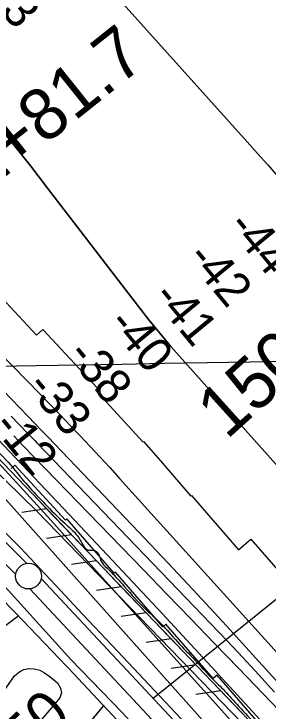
# Model space of a CAD drawing. Extents: x 3887375 to 3925618, y 296674 to 322633.
# Drawn here: x 3896979 to 3897472, y 307586 to 308942 of the extents above; entities that cross this region are included whole.
import ezdxf

# ---------------------------------------------------------------- set-up
doc = ezdxf.new("R2010")
doc.units = 0
for name, color, linetype in [('V-GRID-MAJR', 7, 'Continuous'), ('V-LEVE-TOET', 7, 'Continuous'), ('V-RIVR-EDGE', 7, 'Continuous'), ('V-RIVR-RANG', 7, 'Continuous'), ('V-RIVR-RANG-IDEN', 7, 'Continuous'), ('V-ROAD-CNTR', 7, 'Continuous'), ('V-RRAP-FSHR', 7, 'Continuous'), ('V-RRAP-RVMT', 7, 'Continuous'), ('V-SITE-VEGE', 7, 'Continuous'), ('V-SURV-IDEN', 7, 'Continuous'), ('V-SURV-LINE', 7, 'Continuous'), ('V-TOPO-DPTH', 7, 'Continuous'), ('V-TOPO-MAJR', 7, 'Continuous'), ('V-TOPO-MINR', 7, 'Continuous'), ('V-TOPO-WATR', 7, 'Continuous')]:
    doc.layers.add(name, color=color, linetype=linetype)

msp = doc.modelspace()

# ---------------------------------------------------------------- linework, layer by layer
at = {"layer": 'V-GRID-MAJR'}
msp.add_spline([(3891546.068, 308165.905), (3896856.111, 308255.118), (3902166.142, 308345.103), (3907476.16, 308435.86100000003), (3912786.164, 308527.391), (3918096.1550000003, 308619.693), (3923406.132, 308712.768), (3923406.133, 308712.768)], degree=3, dxfattribs=at)
at = {"layer": 'V-LEVE-TOET'}
for points in [[(3895834.751, 308967.37200000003), (3895918.727, 308876.164), (3896003.645, 308793.339), (3896100.247, 308693.234), (3896231.159, 308562.439), (3896328.759, 308462.142), (3896447.465, 308337.249), (3896533.248, 308244.456), (3896644.659, 308136.871), (3896757.2660000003, 308029.291), (3896850.6240000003, 307936.947), (3896967.082, 307820.616), (3897089.241, 307686.17100000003), (3897188.657, 307582.696), (3897277.253, 307486.53), (3897361.926, 307399.157)], [(3897628.059, 307220.477), (3897521.508, 307335.128), (3897424.576, 307438.308), (3897303.191, 307570.564), (3897169.651, 307712.922), (3897111.574, 307774.393), (3897068.914, 307820.254), (3896991.6040000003, 307903.276), (3896953.772, 307940.816), (3896894.734, 307997.31), (3896828.076, 308063.49700000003), (3896761.217, 308129.88300000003), (3896689.75, 308201.409), (3896624.291, 308266.411), (3896558.039, 308331.408), (3896467.953, 308421.707), (3896374.063, 308516.156), (3896282.171, 308609.22500000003), (3896193.8740000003, 308699.735), (3896084.361, 308810.98600000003), (3895985.85, 308912.764), (3895925.7860000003, 308973.825)]]:
    msp.add_lwpolyline(points, dxfattribs=at)
at = {"layer": 'V-RIVR-EDGE'}
msp.add_spline([(3894498.0452971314, 310522.4166602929), (3894530.032070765, 310496.11335461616), (3894553.7751328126, 310474.6867687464), (3894579.9415444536, 310451.31165643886), (3894614.827691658, 310419.1735788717), (3894633.236022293, 310400.67398554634), (3894662.7898397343, 310372.4341616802), (3894685.082014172, 310353.4393311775), (3894692.3508621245, 310347.10812128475), (3894709.7867307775, 310328.1252990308), (3894746.5889821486, 310285.29854543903), (3894785.8434029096, 310252.17839929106), (3894809.574456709, 310225.8955076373), (3894830.406136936, 310205.4473878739), (3894852.706717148, 310189.8519714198), (3894866.7455734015, 310171.8488160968), (3894915.1813438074, 310120.2518922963), (3894950.0566835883, 310083.7431395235), (3894971.372793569, 310062.80818835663), (3894998.9960969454, 310039.4294735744), (3895025.1649102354, 310017.0256224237), (3895052.785811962, 309992.6756464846), (3895092.9934815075, 309952.2686400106), (3895110.913779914, 309932.7989863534), (3895141.435256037, 309903.0998691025), (3895188.910572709, 309855.87602215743), (3895222.8194546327, 309821.31219334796), (3895255.7510712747, 309784.3226132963), (3895319.21617229, 309722.49022177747), (3895350.698102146, 309688.4180276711), (3895358.438170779, 309676.25805001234), (3895364.73455675, 309669.4436111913), (3895374.917188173, 309663.10519634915), (3895388.969253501, 309650.44397738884), (3895410.7673915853, 309628.0509336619), (3895448.536100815, 309583.27925610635), (3895480.515669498, 309554.06216695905), (3895503.761092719, 309527.78047613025), (3895533.8005407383, 309499.5394514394), (3895577.396816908, 309454.75336398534), (3895606.9482326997, 309425.5422789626), (3895653.45348904, 309378.80646424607), (3895685.917487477, 309349.1025436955), (3895719.8263694, 309314.53871488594), (3895749.3789860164, 309285.81326044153), (3895790.550711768, 309242.49006884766), (3895837.0559681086, 309195.7542541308), (3895863.687596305, 309164.12222116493), (3895900.019827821, 309127.6098659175), (3895944.0981320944, 309081.3656859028), (3895955.726847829, 309070.65299338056), (3895974.626813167, 309054.58035212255), (3896002.2549198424, 309033.1441596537), (3896032.777596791, 309003.93067298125), (3896062.8086390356, 308972.2902342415), (3896082.6654556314, 308950.3876243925), (3896119.4785144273, 308911.9315460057), (3896139.3413351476, 308892.4570890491), (3896151.960525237, 308889.5120841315), (3896163.1156186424, 308883.6568982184), (3896167.947907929, 308873.93227840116), (3896170.347241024, 308862.27114039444), (3896184.386097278, 308844.2679850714), (3896211.0261312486, 308816.0353661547), (3896224.1237469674, 308810.17537694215), (3896236.7309288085, 308802.3740662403), (3896249.80452803, 308786.8014654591), (3896255.6068776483, 308776.58881341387), (3896270.636208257, 308766.353345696), (3896280.3163975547, 308753.2173035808), (3896295.8169488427, 308737.15306809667), (3896375.273035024, 308661.19776258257), (3896425.1668979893, 308610.08286688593), (3896464.405708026, 308570.6495232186), (3896519.631900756, 308515.6363738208), (3896548.689280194, 308483.0270755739), (3896563.2197711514, 308467.45087231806), (3896597.6094803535, 308430.9433203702), (3896635.889037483, 308396.3686841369), (3896666.408111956, 308365.6983057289), (3896681.4230326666, 308349.6352710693), (3896712.431340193, 308320.42058357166), (3896746.3438245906, 308287.3136464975), (3896777.3569354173, 308260.04148131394), (3896801.578423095, 308235.6999111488), (3896820.467581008, 308215.25659468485), (3896842.757353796, 308195.29050302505), (3896851.4638802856, 308181.18560140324), (3896882.4637820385, 308148.5714998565), (3896918.8068209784, 308116.42981981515), (3896962.8959326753, 308074.55631500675), (3896997.759264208, 308033.19125644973), (3897029.2399932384, 307998.6334317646), (3897042.3183957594, 307985.0033532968), (3897083.4997281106, 307945.5652063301), (3897107.2283802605, 307918.31105351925), (3897123.206156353, 307898.84620316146), (3897130.0049844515, 307898.82939161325), (3897142.131339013, 307892.9718040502), (3897145.9899654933, 307882.27832472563), (3897149.854596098, 307874.0129982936), (3897162.932998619, 307860.38291982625), (3897188.6041730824, 307833.12396371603), (3897229.287866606, 307788.8307117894), (3897267.562620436, 307752.3135532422), (3897300.4954379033, 307715.8096037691), (3897334.4019181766, 307680.2745138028), (3897361.525181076, 307651.06943290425), (3897384.779010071, 307628.18715612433), (3897411.4166423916, 307598.9832760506), (3897445.8087532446, 307563.44698525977), (3897494.2565318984, 307516.70636724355), (3897543.1719287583, 307462.680089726), (3897584.8268834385, 307418.3844361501), (3897609.048371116, 307394.0428659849), (3897646.8326910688, 307355.58438594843), (3897678.806255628, 307323.93914390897), (3897715.145692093, 307290.3405721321), (3897751.9623533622, 307253.34138548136), (3897766.9748724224, 307236.30708966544), (3897837.6848048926, 307158.43087668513), (3897886.6002017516, 307104.4045991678), (3897935.9964258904, 307048.4345985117), (3897965.538235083, 307015.33846886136), (3898010.590202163, 306970.0631483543), (3898027.5356369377, 306949.1390046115), (3898044.9859154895, 306935.9837492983), (3898063.871470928, 306914.0835410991), (3898089.0462073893, 306882.45511060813), (3898117.1443339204, 306854.7045197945), (3898160.2333646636, 306801.178282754), (3898195.5919333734, 306763.6970679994), (3898235.7911971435, 306719.8906474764), (3898261.4647732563, 306693.6029525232), (3898297.295763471, 306650.77860058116), (3898332.6519305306, 306612.3261246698), (3898369.936210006, 306568.04127851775), (3898397.5354968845, 306534.94995216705), (3898422.230606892, 306505.7508753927), (3898462.8986896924, 306455.144425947), (3898495.342274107, 306417.18478556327), (3898521.965496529, 306382.15333854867), (3898601.3675455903, 306284.34465700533), (3898652.2206614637, 306228.37105387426), (3898693.3731740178, 306177.2777730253), (3898729.680188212, 306130.5671756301), (3898777.132689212, 306074.11634769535), (3898825.5480455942, 306014.2637040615), (3898848.788665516, 305986.03949091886), (3898903.9812351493, 305917.42868532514), (3898957.2456923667, 305854.65024997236), (3898984.350942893, 305818.16071039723), (3899049.7297464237, 305744.668381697), (3899107.844505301, 305679.449785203), (3899129.143803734, 305651.7160059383), (3899142.688623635, 305630.3146373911), (3899156.2406484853, 305611.82705231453), (3899175.1214006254, 305587.98432180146), (3899224.0259900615, 305529.58736907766), (3899255.9887471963, 305493.57145183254), (3899288.902351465, 305449.29741310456), (3899312.614192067, 305415.2444321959), (3899375.5528344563, 305336.9018018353), (3899410.9029973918, 305296.02117303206), (3899442.846541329, 305252.2351665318), (3899470.4278158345, 305211.85938150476), (3899531.4239359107, 305133.52155444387), (3899579.3476575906, 305071.24195874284), (3899616.143904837, 305025.987052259), (3899647.125794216, 304986.0884920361), (3899690.6968530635, 304931.10416243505), (3899729.4128069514, 304876.6174716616), (3899753.6210855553, 304846.93396513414), (3899770.555712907, 304821.6391461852), (3899817.4985668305, 304755.47690750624), (3899845.5606686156, 304713.1573993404), (3899868.2964447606, 304677.16429776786), (3899889.598144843, 304650.40177965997), (3899911.385475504, 304623.6380607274), (3899955.443365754, 304569.13816087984), (3899987.390512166, 304526.80904611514), (3900012.5628469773, 304494.20935446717), (3900025.6304420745, 304476.20860079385), (3900037.2375429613, 304456.7545578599), (3900061.9434603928, 304431.92615629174), (3900070.665597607, 304424.1344521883), (3900074.526625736, 304414.4122340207), (3900074.987038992, 304404.21279104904), (3900073.0289059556, 304397.9043968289), (3900071.5491985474, 304388.6810183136), (3900071.537190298, 304383.8247125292), (3900075.895857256, 304378.9575993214), (3900087.053352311, 304374.0736745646), (3900096.2647225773, 304367.7376613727), (3900108.3922779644, 304362.3657043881), (3900117.112013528, 304353.6027391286), (3900140.840665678, 304326.34858631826), (3900165.540578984, 304299.0920318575), (3900226.0678800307, 304227.55423371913), (3900277.874244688, 304164.2937702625), (3900319.980006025, 304105.91362908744), (3900352.4103813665, 304062.6120523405), (3900384.364732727, 304023.1967210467), (3900411.4735857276, 303988.1640732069), (3900438.0992098, 303954.10388734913), (3900462.7991231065, 303926.84733288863), (3900556.2436308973, 303812.4923877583), (3900597.885376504, 303762.8547978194), (3900633.707960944, 303716.6310318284), (3900652.585110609, 303691.33140958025), (3900701.959719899, 303626.6200585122), (3900774.567744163, 303530.77071083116), (3900849.124294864, 303437.34471274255), (3900903.3516074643, 303371.16446169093), (3900928.0503199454, 303343.4222766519), (3900948.8687910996, 303317.63222052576), (3901001.1703929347, 303258.2556008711), (3901038.9475079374, 303216.8833373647), (3901074.776096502, 303173.0877242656), (3901092.1951536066, 303147.3060739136), (3901171.599604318, 303050.46865352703), (3901205.0048432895, 303008.62156686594), (3901238.4136847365, 302968.23137194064), (3901274.736309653, 302927.8339720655), (3901303.3044560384, 302893.7689829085), (3901343.9833462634, 302847.53320866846), (3901366.7311306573, 302816.3964128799), (3901404.4962374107, 302770.16784358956), (3901454.3804937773, 302715.1679032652), (3901507.1761319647, 302659.1894968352), (3901551.728058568, 302608.08781021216), (3901584.6584743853, 302570.6125995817), (3901650.022868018, 302491.29270393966), (3901680.985544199, 302443.62405446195), (3901717.7565741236, 302388.1709058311), (3901785.5227025, 302298.16113334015), (3901789.545615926, 302293.30135994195)], degree=3, dxfattribs=at)
at = {"layer": 'V-RIVR-RANG'}
msp.add_line((3897249.0865, 307610.6500999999), (3897684.4806, 307962.8319000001), dxfattribs=at)
at = {"layer": 'V-ROAD-CNTR'}
for points in [[(3896985.809988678, 307769.82143501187), (3896937.980084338, 307733.9465067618), (3896897.308165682, 307703.44856775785), (3896869.42422145, 307676.6256214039), (3896841.1942779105, 307639.63769537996), (3896814.353331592, 307600.6737733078), (3896766.0274282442, 307525.396923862), (3896717.007526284, 307449.9210748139), (3896673.9426124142, 307390.19219427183), (3896631.2546977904, 307331.39831185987), (3896589.512781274, 307262.780449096), (3896545.655868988, 307194.0705865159), (3896523.921912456, 307165.8456429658), (3896502.1679559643, 307138.38969787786), (3896480.69499891, 307111.81475102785), (3896459.522041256, 307085.2178042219), (3896434.91009048, 307053.4758677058)], [(3897850.153259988, 306850.22327421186), (3897084.499791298, 307668.9276367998)], [(3897152.49365531, 307596.22178221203), (3897098.9897623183, 307530.818913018)], [(3897151.221657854, 307594.66678532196), (3897098.9897623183, 307530.818913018)]]:
    msp.add_lwpolyline(points, dxfattribs=at)
msp.add_spline([(3897084.499791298, 307668.9276367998), (3896970.751018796, 307788.06339852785), (3896843.230273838, 307916.8021410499)], degree=3, dxfattribs=at)
at = {"layer": 'V-RRAP-FSHR'}
for p, q in [((3897042.009876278, 307979.3890158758), (3896993.736972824, 307972.026030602)), ((3897090.345779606, 307928.75811713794), (3897042.0738761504, 307921.39613186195)), ((3897138.681682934, 307878.12821839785), (3897090.4097794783, 307870.765233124)), ((3897187.0265862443, 307827.505319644), (3897138.755682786, 307820.13133439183)), ((3897235.374489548, 307776.886420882), (3897187.1035860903, 307769.51243562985)), ((3897283.722392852, 307726.2665221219), (3897235.4524893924, 307718.89253687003)), ((3897332.071296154, 307675.6476233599), (3897283.8003926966, 307668.27363810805)), ((3897380.4191994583, 307625.02872459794), (3897332.148296, 307617.6547393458))]:
    msp.add_line(p, q, dxfattribs=at)
for points in [[(3891468.3801939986, 312810.07568745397), (3891592.0727952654, 312735.4519346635), (3892299.9291799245, 312230.23286219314), (3893039.2100766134, 311719.2834857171), (3893631.647325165, 311277.1161893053), (3894117.748317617, 310846.0039969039), (3894636.9347501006, 310371.582748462), (3895241.9590066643, 309786.8254999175), (3895348.8175027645, 309658.2602517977), (3895604.3239350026, 309398.2523155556), (3896430.181983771, 308555.0599947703), (3897023.9360963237, 307973.7270022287), (3897641.5596489, 307335.0766336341), (3898033.6123852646, 306930.9099772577), (3898562.1827537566, 306317.86575268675), (3899280.352866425, 305434.2336238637), (3899629.702754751, 304981.51707944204), (3900046.186083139, 304414.8027109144), (3900422.653539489, 303959.3664224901), (3901188.7611882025, 303011.8039256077), (3901775.811333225, 302279.77679477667)], [(3900183.1925939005, 304271.30143206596), (3899817.129326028, 304740.59449347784), (3899520.9539183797, 305137.038700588), (3899332.2682957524, 305381.104212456), (3899099.2897617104, 305675.46662372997), (3898876.1442080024, 305945.2400841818), (3898643.9956723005, 306227.35351995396), (3898359.5472411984, 306569.4388357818), (3897911.754136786, 307067.92483880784), (3897531.5558971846, 307466.7920410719), (3897152.7776547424, 307863.3632479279), (3896930.6290990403, 308096.0567825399), (3896288.112384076, 308742.08049048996), (3895667.7076248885, 309363.70824723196), (3895267.0184262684, 309773.18442827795), (3894693.567573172, 310343.47228769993)], [(3897042.009876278, 307979.3890158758), (3897019.717920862, 308002.73896917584)], [(3897090.345779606, 307928.75811713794), (3897042.00887628, 307979.39001587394)], [(3897187.0265862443, 307827.505319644), (3897152.7776547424, 307863.3632479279), (3897138.681682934, 307878.12821839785), (3897090.344779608, 307928.759117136)], [(3897235.374489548, 307776.886420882), (3897187.025586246, 307827.50631964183)], [(3897283.722392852, 307726.2665221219), (3897235.374489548, 307776.88742087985)], [(3897332.071296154, 307675.6476233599), (3897283.722392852, 307726.26752212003)], [(3897380.4191994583, 307625.02872459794), (3897332.070296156, 307675.648623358)], [(3897422.9571143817, 307580.49181367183), (3897380.41819946, 307625.0297245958)]]:
    msp.add_lwpolyline(points, dxfattribs=at)
at = {"layer": 'V-RRAP-RVMT'}
for p, q in [((3896922.559000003, 308424.1430000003), (3897022.542000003, 308316.74400000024)), ((3897022.542000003, 308316.74400000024), (3897034.6600000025, 308327.9660000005)), ((3897034.660000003, 308327.96600000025), (3897140.971000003, 308213.8090000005)), ((3897140.971000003, 308213.8090000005), (3897136.9060000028, 308210.0070000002)), ((3897136.9060000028, 308210.0070000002), (3897228.966000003, 308109.37500000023)), ((3897228.966000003, 308109.37500000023), (3897229.962000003, 308110.22700000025)), ((3897229.962000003, 308110.22700000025), (3897263.236000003, 308072.33100000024)), ((3897263.236000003, 308072.33100000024), (3897322.254000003, 308003.9090000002)), ((3896980.360000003, 308064.19300000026), (3896973.054000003, 308057.43200000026)), ((3897078.5610000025, 307956.89200000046), (3896980.360000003, 308064.19300000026)), ((3897322.254000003, 308003.9090000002), (3897323.259000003, 308004.78100000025)), ((3897323.259000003, 308004.78100000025), (3897414.802000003, 307899.3540000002)), ((3897081.487000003, 307959.52700000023), (3897078.5610000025, 307956.89200000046)), ((3897173.129000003, 307853.9900000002), (3897081.487000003, 307959.52700000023)), ((3897414.802000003, 307899.3540000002), (3897438.583000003, 307919.9230000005)), ((3897438.583000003, 307919.92300000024), (3897541.411000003, 307801.4740000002)), ((3897175.588000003, 307856.10700000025), (3897173.129000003, 307853.9900000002)), ((3897267.879000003, 307749.83100000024), (3897175.588000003, 307856.10700000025)), ((3897273.810000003, 307754.94600000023), (3897267.879000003, 307749.83100000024)), ((3897365.7830000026, 307649.00800000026), (3897273.810000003, 307754.94600000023)), ((3897373.1950000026, 307655.4200000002), (3897365.7830000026, 307649.00800000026)), ((3897467.159000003, 307547.2790000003), (3897373.1950000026, 307655.4200000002))]:
    msp.add_line(p, q, dxfattribs=at)
at = {"layer": 'V-SITE-VEGE'}
msp.add_lwpolyline([(3896900.4930000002, 307541.531), (3896942.329, 307601.362), (3896979.632, 307653.991), (3896989.339, 307661.82300000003), (3896998.074, 307666.461), (3897007.222, 307668.712), (3897017.985, 307667.787), (3897028.755, 307665.267), (3897037.752, 307660.346), (3897049.157, 307652.254), (3897063.18, 307640.392), (3897069.021, 307630.275), (3897071.272, 307621.127), (3897067.7490000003, 307611.743), (3897054.507, 307595.721), (3897028.022, 307564.47500000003)], dxfattribs=at)
at = {"layer": 'V-SURV-LINE'}
for points in [[(3896562.2888737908, 308312.485159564), (3897003.2843734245, 307872.89662369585)], [(3896982.1058262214, 307851.6488205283), (3896541.1103266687, 308291.23735631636)], [(3897031.4498560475, 307843.7853903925), (3898172.8206562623, 306620.5761089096)], [(3898150.8740139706, 306600.1226196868), (3897009.5032138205, 307823.3319011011)]]:
    msp.add_lwpolyline(points, dxfattribs=at)
msp.add_circle((3897006.83995, 307848.173), 25, dxfattribs=at)
at = {"layer": 'V-TOPO-DPTH'}
for points in [[(3897615.3313913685, 307922.159501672), (3897305.242049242, 308269.9636606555), (3897283.3348471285, 308295.0963107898), (3897261.8110960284, 308320.545965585), (3897240.8625214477, 308346.47112737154), (3897220.297397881, 308372.71329381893), (3897043.991687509, 308602.9526481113), (3897011.078568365, 308645.3625197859), (3896977.8037255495, 308687.48280832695), (3896943.986297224, 308729.1687221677), (3896909.8071452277, 308770.565052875), (3896854.7660424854, 308836.35618876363), (3896847.763803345, 308844.57548695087), (3896840.665314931, 308852.70925796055), (3896833.4224526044, 308860.714738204), (3896826.083341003, 308868.6346912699), (3896794.5282131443, 308902.081964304), (3896771.2648276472, 308926.5896549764), (3896747.9021580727, 308951.0017459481)], [(3897615.3313913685, 307922.159501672), (3897305.242049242, 308269.9636606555), (3897283.3348471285, 308295.0963107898), (3897261.8110960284, 308320.545965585), (3897240.8625214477, 308346.47112737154), (3897220.297397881, 308372.71329381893), (3897043.991687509, 308602.9526481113), (3897011.078568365, 308645.3625197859), (3896977.8037255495, 308687.48280832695), (3896943.986297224, 308729.1687221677), (3896909.8071452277, 308770.565052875), (3896854.7660424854, 308836.35618876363), (3896847.763803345, 308844.57548695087), (3896840.665314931, 308852.70925796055), (3896833.4224526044, 308860.714738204), (3896826.083341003, 308868.6346912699), (3896794.5282131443, 308902.081964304), (3896771.2648276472, 308926.5896549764), (3896747.9021580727, 308951.0017459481)], [(3896627.1766733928, 308614.01785366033), (3897029.5598592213, 308202.15637648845), (3897049.137974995, 308182.0031560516), (3897068.639459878, 308161.7764700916), (3897088.025998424, 308141.43958584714), (3897107.335906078, 308121.0292360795), (3897126.5254856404, 308100.50584770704), (3897145.6312715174, 308079.9052187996), (3897164.611366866, 308059.1887290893), (3897183.507668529, 308038.39499884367), (3897539.0913471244, 307644.7065581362)], [(3896627.1766733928, 308614.01785366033), (3897029.5598592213, 308202.15637648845), (3897049.137974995, 308182.0031560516), (3897068.639459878, 308161.7764700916), (3897088.025998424, 308141.43958584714), (3897107.335906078, 308121.0292360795), (3897126.5254856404, 308100.50584770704), (3897145.6312715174, 308079.9052187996), (3897164.611366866, 308059.1887290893), (3897183.507668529, 308038.39499884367), (3897539.0913471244, 307644.7065581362)], [(3896924.3305396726, 308242.88746499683), (3897006.1808868, 308158.53649660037), (3897019.135639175, 308145.1521141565), (3897032.067744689, 308131.74594094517), (3897044.9658799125, 308118.30708158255), (3897057.841368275, 308104.84643145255), (3897220.7150709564, 307934.13854813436), (3897278.119027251, 307873.5024439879), (3897335.2054672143, 307812.5711724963), (3897391.815632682, 307751.19714998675), (3897448.1082818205, 307689.52796013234), (3897534.0637117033, 307594.6232715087)], [(3897534.0637117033, 307594.6232715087), (3897448.1082818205, 307689.52796013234), (3897391.815632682, 307751.19714998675), (3897335.2054672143, 307812.5711724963), (3897278.119027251, 307873.5024439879), (3897220.7150709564, 307934.13854813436), (3897057.841368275, 308104.84643145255), (3897044.9658799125, 308118.30708158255), (3897032.067744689, 308131.74594094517), (3897019.135639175, 308145.1521141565), (3897006.1808868, 308158.53649660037), (3896924.3305396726, 308242.88746499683)], [(3897493.866380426, 307586.8943261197), (3897414.6999323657, 307668.9792258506), (3897368.3750606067, 307716.99433462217), (3897322.038524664, 307764.99818023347), (3897275.684492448, 307812.98513110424), (3897229.3187960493, 307860.96081881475), (3896997.178950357, 308101.0738353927), (3896978.1908338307, 308120.7425032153)], [(3897493.866380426, 307586.8943261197), (3897414.6999323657, 307668.9792258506), (3897368.3750606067, 307716.99433462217), (3897322.038524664, 307764.99818023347), (3897275.684492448, 307812.98513110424), (3897229.3187960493, 307860.96081881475), (3896997.178950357, 308101.0738353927), (3896978.1908338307, 308120.7425032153)], [(3896915.900641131, 308103.20778187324), (3896983.2364566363, 308030.32905718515), (3897050.077682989, 307956.9964517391), (3897116.589183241, 307883.36125912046), (3897710.892665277, 307220.91380304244)]]:
    msp.add_lwpolyline(points, dxfattribs=at)
at = {"layer": 'V-TOPO-MAJR'}
msp.add_lwpolyline([(3897133.1485583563, 309026.0548041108), (3897431.5986564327, 308692.6915831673), (3897451.5728966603, 308670.33760784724), (3897471.518483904, 308647.95814497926), (3897491.4210916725, 308625.5404507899)], dxfattribs=at)
at = {"layer": 'V-TOPO-MINR'}
for points in [[(3896103.639982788, 308957.4243987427), (3896160.831568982, 308901.66167627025), (3896218.0687791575, 308845.945881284), (3896275.374425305, 308790.3004775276), (3896332.7256954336, 308734.70200125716), (3896443.9608559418, 308626.99898053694), (3896472.8160516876, 308598.8575671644), (3896501.5346711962, 308570.5784525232), (3896530.0484263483, 308542.0927859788), (3896558.425605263, 308513.4694181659), (3896670.995366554, 308399.1004274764), (3896755.316042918, 308312.9583796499), (3896839.3181568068, 308226.50849179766), (3896922.842426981, 308139.5968439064), (3897006.04813468, 308052.3773559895), (3897074.8270321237, 307979.88157153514), (3897170.9894806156, 307877.89003658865), (3897266.7268416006, 307775.50348682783), (3897361.8265713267, 307672.524414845), (3897456.501213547, 307569.15032804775), (3897461.7241227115, 307563.4118259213), (3897553.3271807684, 307462.4833081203)], [(3896747.9021580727, 308951.0017459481), (3896771.2648276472, 308926.5896549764), (3896794.5282131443, 308902.081964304), (3896826.083341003, 308868.6346912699), (3896833.4224526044, 308860.714738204), (3896840.665314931, 308852.70925796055), (3896847.763803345, 308844.57548695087), (3896854.7660424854, 308836.35618876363), (3896909.8071452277, 308770.565052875), (3896943.986297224, 308729.1687221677), (3896977.8037255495, 308687.48280832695), (3897011.078568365, 308645.3625197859), (3897043.991687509, 308602.9526481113), (3897220.297397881, 308372.71329381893), (3897240.8625214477, 308346.47112737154), (3897261.8110960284, 308320.545965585), (3897283.3348471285, 308295.0963107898), (3897305.242049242, 308269.9636606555), (3897615.3313913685, 307922.159501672)], [(3896627.1766733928, 308614.01785366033), (3897029.5598592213, 308202.15637648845), (3897049.137974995, 308182.0031560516), (3897068.639459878, 308161.7764700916), (3897088.025998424, 308141.43958584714), (3897107.335906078, 308121.0292360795), (3897126.5254856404, 308100.50584770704), (3897145.6312715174, 308079.9052187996), (3897164.611366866, 308059.1887290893), (3897183.507668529, 308038.39499884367), (3897539.0913471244, 307644.7065581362)], [(3896924.3305396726, 308242.88746499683), (3897006.1808868, 308158.53649660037), (3897019.135639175, 308145.1521141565), (3897032.067744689, 308131.74594094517), (3897044.9658799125, 308118.30708158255), (3897057.841368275, 308104.84643145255), (3897220.7150709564, 307934.13854813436), (3897278.119027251, 307873.5024439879), (3897335.2054672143, 307812.5711724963), (3897391.815632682, 307751.19714998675), (3897448.1082818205, 307689.52796013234), (3897534.0637117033, 307594.6232715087)], [(3896792.571769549, 308187.57605867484), (3897864.7800000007, 306984.03)], [(3896973.300357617, 308159.12406017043), (3897004.418670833, 308126.91312036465), (3897009.230338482, 308121.92783421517), (3897014.0388891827, 308116.9395462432), (3897018.8427644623, 308111.9467555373), (3897023.643522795, 308106.9509630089), (3897360.4338977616, 307756.14947780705), (3897391.9423595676, 307723.04264612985), (3897423.25663762, 307689.75473219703), (3897454.279640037, 307656.1951948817), (3897485.1084586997, 307622.4545753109)], [(3896978.1908338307, 308120.7425032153), (3896997.178950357, 308101.0738353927), (3897229.3187960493, 307860.96081881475), (3897275.684492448, 307812.98513110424), (3897322.038524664, 307764.99818023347), (3897368.3750606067, 307716.99433462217), (3897414.6999323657, 307668.9792258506), (3897493.866380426, 307586.8943261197)]]:
    msp.add_lwpolyline(points, dxfattribs=at)
at = {"layer": 'V-TOPO-WATR'}
msp.add_lwpolyline([(3896915.900641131, 308103.20778187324), (3896983.2364566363, 308030.32905718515), (3897050.077682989, 307956.9964517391), (3897116.589183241, 307883.36125912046), (3897710.892665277, 307220.91380304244)], dxfattribs=at)

# ---------------------------------------------------------------- texts
at = {"layer": 'V-RIVR-RANG'}
for s, height, rotation, p in [('-43', 67.00000000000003, 309.89577777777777, (3896900.080796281, 309008.06018448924)), ('-44', 67.00000000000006, 309.55283333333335, (3897391.3575163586, 308527.94420614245)), ('-42', 67.00000000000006, 309.55283333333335, (3897312.2488240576, 308466.69342975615)), ('-41', 67.00000000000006, 309.55283333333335, (3897245.570061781, 308390.3912399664)), ('-40', 67.00000000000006, 309.55283333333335, (3897158.902628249, 308338.29274200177)), ('-38', 67.00000000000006, 309.55283333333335, (3897079.457991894, 308277.4487335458)), ('-33', 67.00000000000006, 309.55283333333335, (3897000.5172716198, 308215.994573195)), ('-12', 66.99999999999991, 309.2683257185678, (3896934.8308172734, 308139.0170365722))]:
    msp.add_text(s, height=height, rotation=rotation, dxfattribs=at).set_placement(p)
at = {"layer": 'V-RIVR-RANG-IDEN'}
msp.add_text('U-050', height=83.00000000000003, rotation=43.07416832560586, dxfattribs=at).set_placement((3896871.8075267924, 307366.6957758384))
at = {"layer": 'V-SURV-IDEN'}
for s, height, rotation, p in [('1501+81.7', 100.00000000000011, 38.59064040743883, (3896744.2212026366, 308451.2001984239)), ('1508+44.4', 100, 42.050833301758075, (3897391.738130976, 308112.2774165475))]:
    msp.add_text(s, height=height, rotation=rotation, dxfattribs=at).set_placement(p)

doc.saveas('drawing.dxf')
